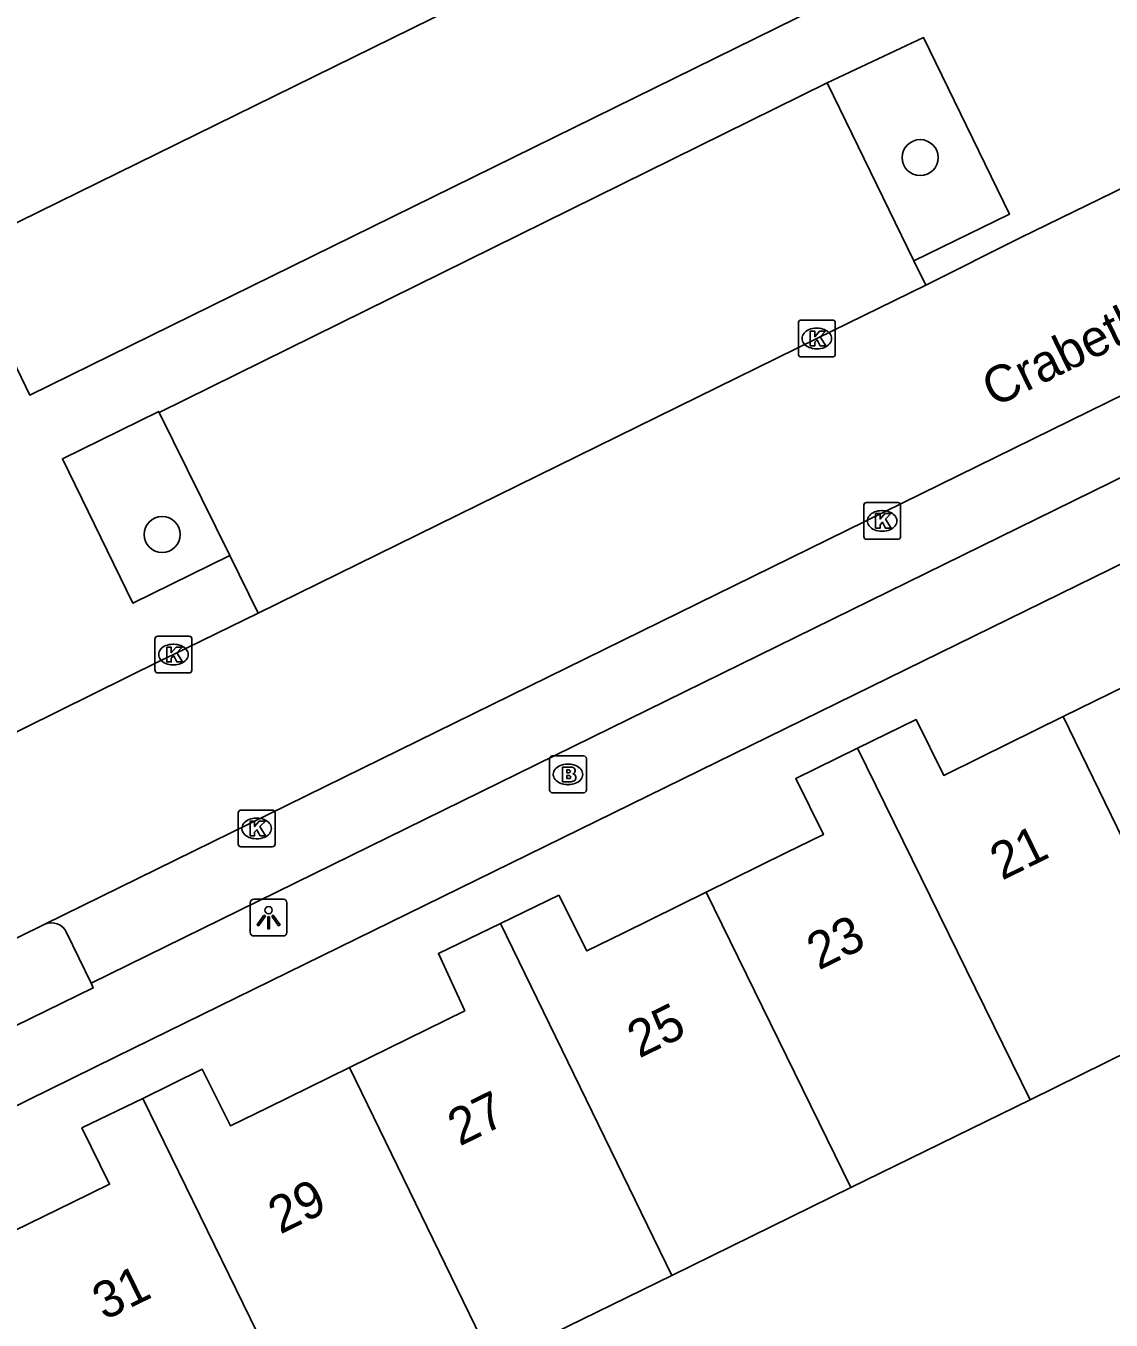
# Model space of a CAD drawing. Extents: x 162172 to 163187, y 382874 to 383684.
# Drawn here: x 163006.88 to 163036.37, y 383514.76 to 383549.93 of the extents above; entities that cross this region are included whole.
import ezdxf

# ---------------------------------------------------------------- set-up
doc = ezdxf.new("R2010")
doc.units = 0
for name, color, linetype in [('IMGEO_Boom', 7, 'Continuous'), ('IMGEO_Brandkraan', 7, 'Continuous'), ('IMGEO_Kolk', 7, 'Continuous'), ('IMGEO_Lichtpunt', 7, 'Continuous'), ('IMGEO_Openbare_ruimte_label', 7, 'Continuous'), ('IMGEO_Pand', 7, 'Continuous'), ('IMGEO_Pand_nummerreeks', 7, 'Continuous'), ('IMGEO_Parkeervlak_onverhard', 7, 'Continuous'), ('IMGEO_Parkeervlak_open', 7, 'Continuous'), ('IMGEO_Rijbaan_lokaal_gesloten', 7, 'Continuous'), ('IMGEO_Rijbaan_lokaal_open', 7, 'Continuous'), ('IMGEO_Voetgangersgebied_open', 7, 'Continuous'), ('IMGEO_Voetpad_open', 7, 'Continuous')]:
    doc.layers.add(name, color=color, linetype=linetype)

msp = doc.modelspace()

# ---------------------------------------------------------------- linework, layer by layer
at = {"layer": 'IMGEO_Boom'}
for centre in [(163031.184, 383546.346), (163010.587, 383536.107)]:
    msp.add_circle(centre, 0.489, dxfattribs=at)
at = {"layer": 'IMGEO_Brandkraan'}
for p, q in [((163021.112, 383529.161), (163021.112, 383530.013)), ((163021.187, 383530.087), (163022.039, 383530.087)), ((163021.6, 383529.867), (163021.625, 383529.867)), ((163022.113, 383530.013), (163022.113, 383529.161)), ((163021.623, 383529.307), (163021.598, 383529.307)), ((163022.039, 383529.087), (163021.187, 383529.087))]:
    msp.add_line(p, q, dxfattribs=at)
for points in [[(163021.112, 383529.161), (163021.112, 383530.013)], [(163021.187, 383530.087), (163022.039, 383530.087)], [(163022.113, 383530.013), (163022.113, 383529.161)], [(163021.46, 383529.787), (163021.46, 383529.387), (163021.673, 383529.387)], [(163021.691, 383529.787), (163021.46, 383529.787)], [(163021.639, 383529.706), (163021.585, 383529.706), (163021.585, 383529.63)], [(163021.585, 383529.63), (163021.638, 383529.63)], [(163021.647, 383529.554), (163021.585, 383529.554), (163021.585, 383529.473)], [(163021.585, 383529.473), (163021.647, 383529.473)], [(163022.039, 383529.087), (163021.187, 383529.087)]]:
    msp.add_lwpolyline(points, dxfattribs=at)
for centre, radius, start, end in [((163021.189, 383530.011), 0.0765, 91.552, 178.448), ((163021.189, 383530.011), 0.0765, 91.552, 178.448), ((163022.037, 383530.011), 0.0765, 1.552, 88.448), ((163022.037, 383530.011), 0.0765, 1.552, 88.448), ((163021.64, 383529.668), 0.0379, 267.8285, 90.9355), ((163021.648, 383529.513), 0.0404, 269.8759, 90.5077), ((163021.695, 383529.642), 0.145, 59.4692, 91.5367), ((163021.72, 383529.689), 0.0922, 285.5137, 58.1501), ((163021.725, 383529.497), 0.105, 301.3115, 78.989), ((163021.189, 383529.163), 0.0765, 181.552, 268.448), ((163021.189, 383529.163), 0.0765, 181.552, 268.448), ((163021.679, 383529.638), 0.251, 268.6676, 293.5347), ((163022.037, 383529.163), 0.0765, 271.552, 358.448), ((163022.037, 383529.163), 0.0765, 271.552, 358.448)]:
    msp.add_arc(centre, radius, start, end, dxfattribs=at)
for centre, major_axis, ratio, start_param, end_param in [((163021.599, 383529.587), (-0.387, 0.002), 0.722429, 4.712389, 7.853982), ((163021.624, 383529.587), (-0.39, 0.002), 0.717154, 1.570796, 4.712389)]:
    msp.add_ellipse(centre, major_axis=major_axis, ratio=ratio, start_param=start_param, end_param=end_param, dxfattribs=at)
at = {"layer": 'IMGEO_Kolk'}
for p, q in [((163027.874, 383541.005), (163027.874, 383541.857)), ((163027.949, 383541.931), (163028.801, 383541.931)), ((163028.875, 383541.857), (163028.875, 383541.005)), ((163028.362, 383541.711), (163028.387, 383541.711)), ((163028.385, 383541.151), (163028.36, 383541.151)), ((163028.801, 383540.931), (163027.949, 383540.931)), ((163029.65, 383536.048), (163029.65, 383536.9)), ((163029.725, 383536.974), (163030.577, 383536.974)), ((163030.651, 383536.9), (163030.651, 383536.048)), ((163030.138, 383536.754), (163030.163, 383536.754)), ((163030.161, 383536.194), (163030.136, 383536.194)), ((163030.577, 383535.974), (163029.725, 383535.974)), ((163010.391, 383532.417), (163010.391, 383533.269)), ((163010.466, 383533.343), (163011.318, 383533.343)), ((163010.879, 383533.123), (163010.904, 383533.123)), ((163011.392, 383533.269), (163011.392, 383532.417)), ((163011.318, 383532.343), (163010.466, 383532.343)), ((163010.902, 383532.563), (163010.877, 383532.563)), ((163012.652, 383527.691), (163012.652, 383528.543)), ((163012.727, 383528.617), (163013.579, 383528.617)), ((163013.653, 383528.543), (163013.653, 383527.691)), ((163013.14, 383528.397), (163013.165, 383528.397)), ((163013.163, 383527.837), (163013.138, 383527.837)), ((163013.579, 383527.617), (163012.727, 383527.617))]:
    msp.add_line(p, q, dxfattribs=at)
for points in [[(163027.874, 383541.005), (163027.874, 383541.857)], [(163027.949, 383541.931), (163028.801, 383541.931)], [(163028.875, 383541.857), (163028.875, 383541.005)], [(163028.195, 383541.631), (163028.318, 383541.631), (163028.318, 383541.48), (163028.448, 383541.631), (163028.612, 383541.631), (163028.466, 383541.48), (163028.619, 383541.231), (163028.467, 383541.231), (163028.382, 383541.395), (163028.318, 383541.328), (163028.318, 383541.231), (163028.195, 383541.231), (163028.195, 383541.631)], [(163028.801, 383540.931), (163027.949, 383540.931)], [(163029.65, 383536.048), (163029.65, 383536.9)], [(163029.725, 383536.974), (163030.577, 383536.974)], [(163030.651, 383536.9), (163030.651, 383536.048)], [(163029.971, 383536.674), (163030.094, 383536.674), (163030.094, 383536.523), (163030.224, 383536.674), (163030.388, 383536.674), (163030.242, 383536.523), (163030.395, 383536.274), (163030.243, 383536.274), (163030.158, 383536.438), (163030.094, 383536.371), (163030.094, 383536.274), (163029.971, 383536.274), (163029.971, 383536.674)], [(163030.577, 383535.974), (163029.725, 383535.974)], [(163010.391, 383532.417), (163010.391, 383533.269)], [(163010.466, 383533.343), (163011.318, 383533.343)], [(163010.712, 383533.043), (163010.835, 383533.043), (163010.835, 383532.892), (163010.965, 383533.043), (163011.129, 383533.043), (163010.983, 383532.892), (163011.136, 383532.643), (163010.984, 383532.643), (163010.899, 383532.807), (163010.835, 383532.74), (163010.835, 383532.643), (163010.712, 383532.643), (163010.712, 383533.043)], [(163011.392, 383533.269), (163011.392, 383532.417)], [(163011.318, 383532.343), (163010.466, 383532.343)], [(163012.652, 383527.691), (163012.652, 383528.543)], [(163012.727, 383528.617), (163013.579, 383528.617)], [(163013.653, 383528.543), (163013.653, 383527.691)], [(163012.973, 383528.317), (163013.096, 383528.317), (163013.096, 383528.166), (163013.226, 383528.317), (163013.39, 383528.317), (163013.244, 383528.166), (163013.397, 383527.917), (163013.245, 383527.917), (163013.16, 383528.081), (163013.096, 383528.014), (163013.096, 383527.917), (163012.973, 383527.917), (163012.973, 383528.317)], [(163013.579, 383527.617), (163012.727, 383527.617)]]:
    msp.add_lwpolyline(points, dxfattribs=at)
for centre, start, end in [((163027.951, 383541.855), 91.552, 178.448), ((163027.951, 383541.855), 91.552, 178.448), ((163028.799, 383541.855), 1.552, 88.448), ((163028.799, 383541.855), 1.552, 88.448), ((163027.951, 383541.007), 181.552, 268.448), ((163027.951, 383541.007), 181.552, 268.448), ((163028.799, 383541.007), 271.552, 358.448), ((163028.799, 383541.007), 271.552, 358.448), ((163029.727, 383536.898), 91.552, 178.448), ((163029.727, 383536.898), 91.552, 178.448), ((163030.575, 383536.898), 1.552, 88.448), ((163030.575, 383536.898), 1.552, 88.448), ((163029.727, 383536.05), 181.552, 268.448), ((163029.727, 383536.05), 181.552, 268.448), ((163030.575, 383536.05), 271.552, 358.448), ((163030.575, 383536.05), 271.552, 358.448), ((163010.468, 383533.267), 91.552, 178.448), ((163010.468, 383533.267), 91.552, 178.448), ((163011.316, 383533.267), 1.552, 88.448), ((163011.316, 383533.267), 1.552, 88.448), ((163010.468, 383532.419), 181.552, 268.448), ((163010.468, 383532.419), 181.552, 268.448), ((163011.316, 383532.419), 271.552, 358.448), ((163011.316, 383532.419), 271.552, 358.448), ((163012.729, 383528.541), 91.552, 178.448), ((163012.729, 383528.541), 91.552, 178.448), ((163013.577, 383528.541), 1.552, 88.448), ((163013.577, 383528.541), 1.552, 88.448), ((163012.729, 383527.693), 181.552, 268.448), ((163012.729, 383527.693), 181.552, 268.448), ((163013.577, 383527.693), 271.552, 358.448), ((163013.577, 383527.693), 271.552, 358.448)]:
    msp.add_arc(centre, 0.0765, start, end, dxfattribs=at)
for centre, major_axis, ratio, start_param, end_param in [((163028.361, 383541.431), (-0.387, 0.002), 0.722429, 4.712389, 7.853982), ((163028.386, 383541.431), (-0.39, 0.002), 0.717154, 1.570796, 4.712389), ((163030.137, 383536.474), (-0.387, 0.002), 0.722429, 4.712389, 7.853982), ((163030.162, 383536.474), (-0.39, 0.002), 0.717154, 1.570796, 4.712389), ((163010.878, 383532.843), (-0.387, 0.002), 0.722429, 4.712389, 7.853982), ((163010.903, 383532.843), (-0.39, 0.002), 0.717154, 1.570796, 4.712389), ((163013.139, 383528.117), (-0.387, 0.002), 0.722429, 4.712389, 7.853982), ((163013.164, 383528.117), (-0.39, 0.002), 0.717154, 1.570796, 4.712389)]:
    msp.add_ellipse(centre, major_axis=major_axis, ratio=ratio, start_param=start_param, end_param=end_param, dxfattribs=at)
at = {"layer": 'IMGEO_Lichtpunt'}
for p, q in [((163012.979, 383526.098), (163012.979, 383525.291)), ((163012.979, 383526.098), (163012.979, 383525.291)), ((163013.881, 383526.193), (163013.073, 383526.193)), ((163013.881, 383526.193), (163013.073, 383526.193)), ((163013.975, 383525.291), (163013.975, 383526.098)), ((163013.975, 383525.291), (163013.975, 383526.098)), ((163013.073, 383525.197), (163013.881, 383525.197)), ((163013.073, 383525.197), (163013.881, 383525.197))]:
    msp.add_line(p, q, dxfattribs=at)
for points in [[(163013.353, 383525.762), (163013.392, 383525.734), (163013.204, 383525.472), (163013.166, 383525.499), (163013.353, 383525.762)], [(163013.455, 383525.714), (163013.502, 383525.714), (163013.502, 383525.392), (163013.455, 383525.392), (163013.455, 383525.714)], [(163013.565, 383525.734), (163013.603, 383525.761), (163013.79, 383525.499), (163013.751, 383525.471), (163013.565, 383525.734)]]:
    msp.add_lwpolyline(points, dxfattribs=at)
msp.add_circle((163013.478, 383525.896), 0.0994, dxfattribs=at)
for centre, start, end in [((163013.073, 383526.098), 90, 180), ((163013.073, 383526.098), 90, 180), ((163013.881, 383526.098), 0, 90), ((163013.881, 383526.098), 0, 90), ((163013.073, 383525.291), 180, 270), ((163013.073, 383525.291), 180, 270), ((163013.881, 383525.291), 270, 0), ((163013.881, 383525.291), 270, 360)]:
    msp.add_arc(centre, 0.0946, start, end, dxfattribs=at)
at = {"layer": 'IMGEO_Pand'}
for points in [[(163035.073, 383531.159), (163037.214, 383532.21), (163038.242, 383532.715), (163037.474, 383534.226), (163039.155, 383535.05)], [(163029.483, 383530.296), (163031.07, 383531.074), (163031.822, 383529.559), (163032.818, 383530.049), (163035.073, 383531.159)], [(163035.073, 383531.159), (163038.983, 383523.116)], [(163025.371, 383526.389), (163027.534, 383527.451), (163028.553, 383527.952), (163027.801, 383529.471), (163029.483, 383530.296)], [(163034.175, 383520.747), (163029.483, 383530.296)], [(163019.777, 383525.535), (163021.363, 383526.301), (163022.123, 383524.791), (163023.11, 383525.276), (163025.371, 383526.389)], [(163025.371, 383526.389), (163029.301, 383518.364)], [(163015.672, 383521.619), (163017.796, 383522.664), (163018.809, 383523.162), (163018.092, 383524.721), (163019.777, 383525.535)], [(163019.777, 383525.535), (163024.432, 383515.97)], [(163038.983, 383523.116), (163034.175, 383520.747)], [(163010.065, 383520.781), (163011.669, 383521.575), (163012.446, 383520.033), (163013.466, 383520.534), (163015.672, 383521.619)], [(163019.584, 383513.593), (163015.672, 383521.619)], [(163005.773, 383516.801), (163008.139, 383517.953), (163009.156, 383518.448), (163008.404, 383519.981), (163010.065, 383520.781)], [(163014.736, 383511.216), (163010.065, 383520.781)], [(163034.175, 383520.747), (163029.301, 383518.364)], [(163029.301, 383518.364), (163024.432, 383515.97)], [(163024.432, 383515.97), (163019.584, 383513.593)]]:
    msp.add_lwpolyline(points, dxfattribs=at)
at = {"layer": 'IMGEO_Parkeervlak_onverhard'}
msp.add_lwpolyline([(163008.661, 383523.911), (163007.989, 383525.291)], dxfattribs=at)
msp.add_arc((163007.577, 383525.094), 0.457, 25.5913, 113.6559, dxfattribs=at)
at = {"layer": 'IMGEO_Parkeervlak_open'}
for points in [[(163010.507, 383539.423), (163028.653, 383548.377)], [(163028.653, 383548.377), (163031.01, 383543.543)], [(163031.01, 383543.543), (163031.333, 383542.881)], [(163012.424, 383535.537), (163010.507, 383539.423)], [(163013.198, 383533.967), (163012.424, 383535.537)]]:
    msp.add_lwpolyline(points, dxfattribs=at)
at = {"layer": 'IMGEO_Rijbaan_lokaal_gesloten'}
msp.add_lwpolyline([(163026.459, 383554.333), (163028.359, 383550.399), (163006.988, 383539.89), (163005.088, 383543.824), (163026.459, 383554.333)], dxfattribs=at)
at = {"layer": 'IMGEO_Rijbaan_lokaal_open'}
for points in [[(163007.394, 383525.512), (163036.778, 383539.946), (163056.384, 383549.579)], [(163031.333, 383542.881), (163033.916, 383544.177), (163043.938, 383549.059)], [(163013.198, 383533.967), (163028.375, 383541.431), (163031.333, 383542.881)], [(163005.91, 383530.386), (163010.551, 383532.681), (163010.892, 383532.843), (163013.198, 383533.967)], [(163007.394, 383525.512), (163007.305, 383525.468), (163002.484, 383523.107), (163002.449, 383523.09)]]:
    msp.add_lwpolyline(points, dxfattribs=at)
at = {"layer": 'IMGEO_Voetgangersgebied_open'}
for points in [[(163028.653, 383548.377), (163031.277, 383549.608), (163033.61, 383544.806), (163031.01, 383543.543)], [(163012.424, 383535.537), (163009.791, 383534.239), (163007.876, 383538.164), (163010.493, 383539.451), (163010.507, 383539.423)]]:
    msp.add_lwpolyline(points, dxfattribs=at)
at = {"layer": 'IMGEO_Voetpad_open'}
for points in [[(163054.518, 383546.41), (163037.88, 383538.258), (163008.661, 383523.911)], [(163003.95, 383519.267), (163009.326, 383521.915), (163058.303, 383545.925), (163059.627, 383543.227)], [(163008.661, 383523.911), (163008.712, 383523.783), (163004.005, 383521.486), (163003.077, 383521.044), (163002.789, 383521.667), (163002.753, 383521.649)]]:
    msp.add_lwpolyline(points, dxfattribs=at)

# ---------------------------------------------------------------- texts
at = {"layer": 'IMGEO_Openbare_ruimte_label'}
msp.add_text('Crabethstraat', height=1, rotation=26.1038, dxfattribs=at).set_placement((163033.188, 383539.55))
at = {"layer": 'IMGEO_Pand_nummerreeks'}
for s, p in [('21', (163033.407, 383526.696)), ('23', (163028.427, 383524.254)), ('25', (163023.549, 383521.862)), ('27', (163018.67, 383519.471)), ('29', (163013.792, 383517.079)), ('31', (163009.016, 383514.738))]:
    msp.add_text(s, height=1, rotation=26.1161, dxfattribs=at).set_placement(p)

doc.saveas('drawing.dxf')
